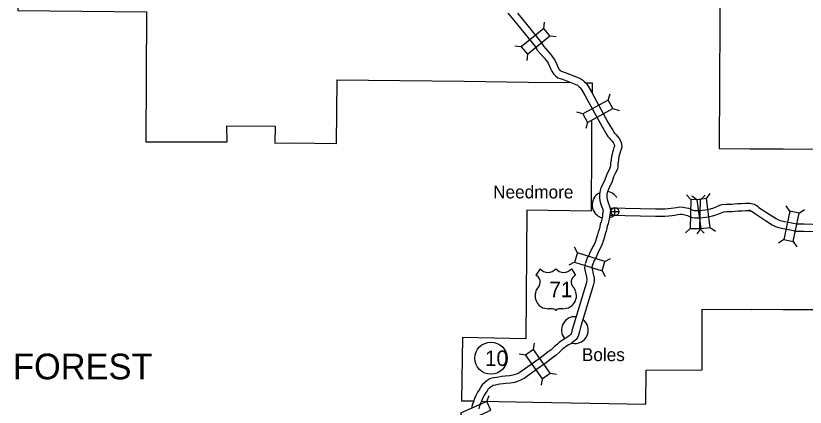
# Model space of a CAD drawing. Extents: x 1382482 to 1385815, y 1168351 to 1170484.
# Drawn here: x 1382910.6 to 1383234.6, y 1169786.5 to 1169947.1 of the extents above; entities that cross this region are included whole.
import ezdxf

# ---------------------------------------------------------------- set-up
doc = ezdxf.new("R2010")
doc.units = 0
for name, color, linetype in [('10', 7, 'Continuous'), ('15', 7, 'Continuous'), ('20', 7, 'Continuous'), ('22', 7, 'Continuous'), ('24', 7, 'Continuous'), ('26', 7, 'Continuous'), ('8', 7, 'Continuous'), ('Default', 7, 'Continuous')]:
    doc.layers.add(name, color=color, linetype=linetype)

msp = doc.modelspace()

# ---------------------------------------------------------------- linework, layer by layer
at = {"layer": '10'}
for points in [[(1383154.55, 1169868.26), (1383173.15, 1169867.91), (1383176.91, 1169867.9), (1383178.38, 1169868.01), (1383179.62, 1169868.15), (1383180.67, 1169868.3), (1383181.74, 1169868.48), (1383183.17, 1169868.69), (1383184.47, 1169868.61), (1383185.86, 1169868.35), (1383186.64, 1169868.15), (1383187.38, 1169867.85), (1383188.12, 1169867.52), (1383188.51, 1169867.39), (1383188.94, 1169867.24), (1383189.59, 1169867.14), (1383190.4, 1169867.12), (1383191.14, 1169867.18), (1383193.44, 1169867.49), (1383194.75, 1169867.66), (1383195.71, 1169867.88), (1383197.01, 1169868.3), (1383198.35, 1169868.78), (1383199.59, 1169869.31), (1383200.4, 1169869.61), (1383202.09, 1169869.83), (1383202.82, 1169869.84), (1383204.36, 1169869.8), (1383205.41, 1169869.9), (1383206.9, 1169870.01), (1383208.45, 1169870.07), (1383210.07, 1169870.21), (1383211.13, 1169870.21), (1383211.82, 1169870.16)], [(1383211.82, 1169870.16), (1383213.61, 1169869.72), (1383214.38, 1169869.33), (1383214.96, 1169868.97), (1383215.54, 1169868.45), (1383219.83, 1169865.64), (1383222.63, 1169863.91), (1383223.62, 1169863.3), (1383224.3, 1169863.08), (1383226.11, 1169862.73), (1383229.13, 1169862.15), (1383231.12, 1169861.74), (1383234.15, 1169861.66), (1383241.12, 1169861.51)], [(1383154.4, 1169865.27), (1383173.12, 1169864.91), (1383177.01, 1169864.9), (1383178.66, 1169865.02), (1383180.01, 1169865.18), (1383181.12, 1169865.34), (1383182.21, 1169865.51), (1383183.31, 1169865.68), (1383184.1, 1169865.63), (1383185.21, 1169865.42), (1383185.69, 1169865.3), (1383186.2, 1169865.09), (1383187.02, 1169864.73), (1383187.53, 1169864.55), (1383188.21, 1169864.32), (1383189.31, 1169864.14), (1383190.48, 1169864.11), (1383191.46, 1169864.19), (1383193.84, 1169864.51), (1383195.28, 1169864.7), (1383196.5, 1169864.98), (1383197.99, 1169865.46), (1383199.44, 1169865.99), (1383200.69, 1169866.52), (1383201.13, 1169866.68), (1383202.31, 1169866.83), (1383202.8, 1169866.84), (1383204.47, 1169866.8), (1383205.66, 1169866.91), (1383207.07, 1169867.02), (1383208.63, 1169867.08), (1383210.19, 1169867.21), (1383211.02, 1169867.21), (1383212.26, 1169867.12)], [(1383211.42, 1169867.45), (1383211.91, 1169867.04), (1383212.56, 1169866.89), (1383212.92, 1169866.7), (1383213.16, 1169866.56), (1383213.7, 1169866.07), (1383218.22, 1169863.11), (1383221.05, 1169861.36), (1383222.36, 1169860.56), (1383223.55, 1169860.17), (1383225.55, 1169859.79), (1383228.54, 1169859.21), (1383230.78, 1169858.75), (1383234.07, 1169858.66), (1383241.03, 1169858.51)]]:
    msp.add_lwpolyline(points, dxfattribs=at)
at = {"layer": '15'}
for points in [[(1383112.47, 1169948.12), (1383114.18, 1169946.22), (1383117.81, 1169941.7), (1383123.8, 1169934.33), (1383124.69, 1169932.79), (1383125.9, 1169931.49), (1383127.52, 1169929.64), (1383129.03, 1169927.61), (1383130, 1169925.53), (1383130.53, 1169924.39), (1383130.92, 1169923.7), (1383131.39, 1169923.11), (1383132.19, 1169922.33), (1383133.04, 1169921.7), (1383134.95, 1169921.05), (1383140.42, 1169918.85), (1383141.06, 1169918.56), (1383141.44, 1169918.34), (1383141.83, 1169918), (1383142.3, 1169917.51), (1383142.94, 1169916.56), (1383144.32, 1169914.21), (1383151.13, 1169901.73), (1383153.09, 1169898.29), (1383153.56, 1169897.52), (1383154.19, 1169896.85), (1383154.67, 1169896.37), (1383155.31, 1169895.6), (1383155.68, 1169895.06), (1383156.24, 1169893.95), (1383156.24, 1169893.95), (1383156.24, 1169893.63), (1383156.08, 1169893.03), (1383155.79, 1169891.95), (1383155.21, 1169889.95), (1383154.92, 1169888.33), (1383154.86, 1169887.64), (1383154.67, 1169886.73), (1383154.67, 1169885.95), (1383154.66, 1169885.49), (1383154.58, 1169885.04), (1383154.08, 1169883.93), (1383153.08, 1169882.12), (1383152.39, 1169879.8), (1383151.87, 1169878.75), (1383151.42, 1169877.84), (1383150.98, 1169876.93), (1383150.49, 1169876.04), (1383150.12, 1169873.93), (1383150.14, 1169872.76), (1383150.2, 1169872.11), (1383150.47, 1169870.54), (1383150.98, 1169868.94), (1383151.4, 1169868.03), (1383151.6, 1169867.13), (1383151.51, 1169866.66), (1383151.37, 1169865.66), (1383151.32, 1169865.06), (1383151.19, 1169864.2), (1383150.96, 1169863.13), (1383150.82, 1169862.52), (1383150.47, 1169861.59), (1383150.22, 1169860.49), (1383149.96, 1169859.44), (1383149.63, 1169858.32), (1383149.37, 1169857.18), (1383148.94, 1169856.01), (1383148.67, 1169855.08), (1383148.37, 1169854.21), (1383147.9, 1169853.27), (1383147.21, 1169852.1), (1383146.67, 1169850.94), (1383146.22, 1169849.92), (1383145.76, 1169848.72), (1383145.04, 1169847.73), (1383144.66, 1169846.48), (1383144.33, 1169845.55)], [(1383116.47, 1169948.16), (1383120.14, 1169943.59), (1383126.28, 1169936.04), (1383127.12, 1169934.59), (1383128.13, 1169933.5), (1383129.85, 1169931.52), (1383131.63, 1169929.15), (1383132.72, 1169926.79), (1383133.19, 1169925.78), (1383133.42, 1169925.38), (1383133.62, 1169925.12), (1383134.13, 1169924.62), (1383134.45, 1169924.39), (1383136, 1169923.86), (1383141.6, 1169921.61), (1383142.46, 1169921.23), (1383143.21, 1169920.78), (1383143.91, 1169920.17), (1383144.64, 1169919.39), (1383145.48, 1169918.17), (1383146.93, 1169915.68), (1383153.75, 1169903.2), (1383155.68, 1169899.82), (1383155.97, 1169899.34), (1383156.34, 1169898.94), (1383156.88, 1169898.4), (1383157.71, 1169897.41), (1383158.28, 1169896.58), (1383159.04, 1169895.04), (1383159.23, 1169894.39), (1383159.25, 1169893.24), (1383158.97, 1169892.25), (1383158.68, 1169891.15), (1383158.14, 1169889.27), (1383157.9, 1169887.92), (1383157.83, 1169887.19), (1383157.67, 1169886.42), (1383157.67, 1169885.9), (1383157.65, 1169885.18), (1383157.47, 1169884.15), (1383156.77, 1169882.59), (1383155.86, 1169880.95), (1383155.19, 1169878.7), (1383154.56, 1169877.43), (1383154.12, 1169876.53), (1383153.64, 1169875.54), (1383153.36, 1169875.03), (1383153.13, 1169873.7), (1383153.14, 1169872.9), (1383153.17, 1169872.49), (1383153.39, 1169871.25), (1383153.78, 1169870.02), (1383154.26, 1169868.99), (1383154.66, 1169867.17), (1383154.47, 1169866.18), (1383154.35, 1169865.32), (1383154.3, 1169864.7), (1383154.15, 1169863.68), (1383153.89, 1169862.47), (1383153.7, 1169861.65), (1383153.35, 1169860.73), (1383153.14, 1169859.79), (1383152.85, 1169858.65), (1383152.53, 1169857.56), (1383152.25, 1169856.33), (1383151.79, 1169855.08), (1383151.53, 1169854.16), (1383151.13, 1169853.04), (1383150.54, 1169851.84), (1383149.87, 1169850.7), (1383149.4, 1169849.7), (1383148.99, 1169848.77), (1383148.42, 1169847.28), (1383147.76, 1169846.37), (1383147.5, 1169845.54), (1383147.16, 1169844.56)], [(1383144.29, 1169845.42), (1383144.08, 1169844.57), (1383144.01, 1169843.48), (1383144.26, 1169842.28), (1383144.49, 1169841.12), (1383144.78, 1169839.97), (1383144.83, 1169839.52), (1383144.98, 1169838.99), (1383144.98, 1169838.84), (1383144.94, 1169838.58), (1383144.86, 1169838.06), (1383144.76, 1169837.65), (1383139.58, 1169820.58), (1383138.94, 1169818.3), (1383138.66, 1169817.02), (1383138.48, 1169816.65), (1383138.21, 1169816.26), (1383137.65, 1169815.73), (1383137.18, 1169815.38), (1383136.7, 1169815.03), (1383135.81, 1169814.55), (1383133.62, 1169812.99), (1383132.89, 1169812.36), (1383131.71, 1169811.34), (1383130.27, 1169810.03), (1383129.1, 1169809.17), (1383126.48, 1169807.16), (1383122.49, 1169804.31), (1383117.6, 1169800.81), (1383116.77, 1169800.36), (1383115.48, 1169799.88), (1383114.54, 1169799.58), (1383113.23, 1169799.33), (1383111.42, 1169799.24), (1383110.06, 1169799.01), (1383108.78, 1169798.82), (1383107.95, 1169798.69), (1383106.84, 1169798.51), (1383105.99, 1169798.32), (1383105.13, 1169798.1), (1383104.69, 1169797.82), (1383103.89, 1169797.3), (1383103.04, 1169796.63), (1383102, 1169795.66), (1383101.49, 1169794.8), (1383101.12, 1169794.25), (1383100.68, 1169793.58), (1383100.04, 1169792.68), (1383099.64, 1169791.83), (1383099.23, 1169790.83), (1383098.89, 1169790.17), (1383098.51, 1169789.09), (1383098.22, 1169788.21), (1383097.93, 1169787.53), (1383097.69, 1169786.3)], [(1383147.2, 1169844.69), (1383147.05, 1169844.1), (1383147.03, 1169843.7), (1383147.2, 1169842.89), (1383147.42, 1169841.78), (1383147.73, 1169840.52), (1383147.79, 1169840.09), (1383147.97, 1169839.42), (1383147.99, 1169838.63), (1383147.9, 1169838.11), (1383147.8, 1169837.47), (1383147.65, 1169836.86), (1383142.46, 1169819.74), (1383141.86, 1169817.57), (1383141.52, 1169816.03), (1383141.08, 1169815.13), (1383140.5, 1169814.3), (1383139.58, 1169813.43), (1383138.96, 1169812.97), (1383138.31, 1169812.49), (1383137.39, 1169812), (1383135.47, 1169810.63), (1383134.86, 1169810.1), (1383133.7, 1169809.1), (1383132.17, 1169807.7), (1383130.9, 1169806.78), (1383128.27, 1169804.74), (1383124.24, 1169801.87), (1383119.19, 1169798.25), (1383118.01, 1169797.63), (1383116.47, 1169797.05), (1383115.28, 1169796.66), (1383113.58, 1169796.35), (1383111.75, 1169796.25), (1383110.53, 1169796.05), (1383109.23, 1169795.86), (1383108.42, 1169795.73), (1383107.41, 1169795.56), (1383106.68, 1169795.4), (1383106.33, 1169795.31), (1383106.31, 1169795.3), (1383105.64, 1169794.86), (1383105, 1169794.35), (1383104.36, 1169793.76), (1383104.03, 1169793.19), (1383103.61, 1169792.57), (1383103.15, 1169791.89), (1383102.65, 1169791.17), (1383102.39, 1169790.61), (1383101.96, 1169789.57), (1383101.66, 1169788.98), (1383101.35, 1169788.13), (1383101.03, 1169787.15), (1383100.81, 1169786.63), (1383100.64, 1169785.78)]]:
    msp.add_lwpolyline(points, dxfattribs=at)
at = {"layer": '20'}
for p, q in [((1383127.24, 1169941.9), (1383127.51, 1169944.53)), ((1383129.73, 1169938.83), (1383132.36, 1169938.56)), ((1383118.02, 1169934.4), (1383115.39, 1169934.67)), ((1383120.52, 1169931.33), (1383120.25, 1169928.7)), ((1383153.73, 1169912.49), (1383154.48, 1169915.02)), ((1383143.3, 1169906.8), (1383140.77, 1169907.54)), ((1383155.63, 1169909.01), (1383158.16, 1169908.27)), ((1383145.2, 1169903.32), (1383144.46, 1169900.79)), ((1383187.66, 1169871.72), (1383185.84, 1169873.63)), ((1383190.08, 1169871.51), (1383187.98, 1169873.11)), ((1383191.62, 1169871.62), (1383193.53, 1169873.44)), ((1383194.01, 1169872.05), (1383195.61, 1169874.15)), ((1383228.19, 1169866.88), (1383226.73, 1169869.08)), ((1383232.07, 1169866.08), (1383234.27, 1169867.54)), ((1383187.37, 1169859.84), (1383185.46, 1169858.02)), ((1383191.68, 1169859.74), (1383190.08, 1169857.64)), ((1383191.33, 1169859.74), (1383193.15, 1169857.83)), ((1383195.61, 1169860.27), (1383197.71, 1169858.67)), ((1383141.04, 1169849.79), (1383139.81, 1169852.12)), ((1383225.81, 1169855.24), (1383223.61, 1169853.78)), ((1383229.69, 1169854.44), (1383231.15, 1169852.24)), ((1383139.85, 1169846.01), (1383137.52, 1169844.78)), ((1383152.37, 1169846.24), (1383154.71, 1169847.46)), ((1383151.19, 1169842.46), (1383152.42, 1169840.12)), ((1383123, 1169810.13), (1383123.44, 1169812.73)), ((1383119.77, 1169807.83), (1383117.17, 1169808.27)), ((1383129.89, 1169800.45), (1383132.49, 1169800.01)), ((1383126.66, 1169798.15), (1383126.23, 1169795.55)), ((1383103.94, 1169788.82), (1383104.89, 1169791.29))]:
    msp.add_line(p, q, dxfattribs=at)
for points in [[(1383127.24, 1169941.9), (1383118.02, 1169934.4), (1383120.52, 1169931.33), (1383129.73, 1169938.83)], [(1383153.73, 1169912.49), (1383143.3, 1169906.8), (1383145.2, 1169903.32), (1383155.63, 1169909.01)], [(1383187.66, 1169871.72), (1383187.37, 1169859.84), (1383191.33, 1169859.74), (1383191.62, 1169871.62)], [(1383190.08, 1169871.51), (1383191.68, 1169859.74), (1383195.61, 1169860.27), (1383194.01, 1169872.05)], [(1383229.69, 1169854.44), (1383232.07, 1169866.08), (1383228.19, 1169866.88), (1383225.81, 1169855.24)], [(1383152.37, 1169846.24), (1383141.04, 1169849.79), (1383139.85, 1169846.01), (1383151.19, 1169842.46)], [(1383129.89, 1169800.45), (1383123, 1169810.13), (1383119.77, 1169807.83), (1383126.66, 1169798.15)], [(1383103.94, 1169788.82), (1383093.07, 1169784.01), (1383094.68, 1169780.39), (1383105.54, 1169785.2)]]:
    msp.add_lwpolyline(points, close=True, dxfattribs=at)
at = {"layer": '22'}
for p, q in [((1383125.74, 1169843.3), (1383124.01, 1169840.62)), ((1383138.61, 1169843.3), (1383140.34, 1169840.62))]:
    msp.add_line(p, q, dxfattribs=at)
for centre, radius, start, end in [((1383128.97, 1169846.01), 4.21, 220.075, 319.6701), ((1383135.39, 1169846.01), 4.21, 220.3299, 319.925), ((1383121.75, 1169836.74), 4.5, 30.7809, 59.9883), ((1383142.6, 1169836.74), 4.5, 120.0117, 149.2191), ((1383130.8, 1169831.61), 7.19, 138.9565, 162.6913), ((1383122.74, 1169837.92), 3.08, 328.8105, 21.2108), ((1383141.61, 1169837.92), 3.08, 158.7892, 211.1895), ((1383133.55, 1169831.61), 7.19, 17.3087, 41.0435), ((1383128.43, 1169832.19), 4.75, 160.9576, 197.3819), ((1383135.93, 1169832.19), 4.75, 342.6181, 19.0424), ((1383129.2, 1169832.21), 5.5, 195.1074, 237.1312), ((1383135.15, 1169832.21), 5.5, 302.8688, 344.8926), ((1383129.3, 1169833.94), 7.06, 244.0771, 269.5779), ((1383129.47, 1169813.95), 12.93, 81.1942, 90.9539), ((1383131.08, 1169825.54), 1.24, 28.0342, 72.9864), ((1383133.27, 1169825.54), 1.24, 107.0136, 151.9658), ((1383134.89, 1169813.95), 12.93, 89.0461, 98.8058), ((1383135.05, 1169833.94), 7.06, 270.4221, 295.9229)]:
    msp.add_arc(centre, radius, start, end, dxfattribs=at)
at = {"layer": '24'}
for centre, start, end in [((1383152.62, 1169869.5), 32.1218, 81.8164), ((1383152.62, 1169869.5), 115.9111, 254.7569), ((1383152.62, 1169869.5), 287.9612, 307.6679), ((1383140.02, 1169818.1), 84.4893, 219.3848), ((1383140.02, 1169818.1), 256.8911, 54.1585)]:
    msp.add_arc(centre, 5.5, start, end, dxfattribs=at)
at = {"layer": '26'}
for p, q in [((1383156.46, 1169865.14), (1383156.46, 1169868.39)), ((1383154.84, 1169866.76), (1383158.09, 1169866.76))]:
    msp.add_line(p, q, dxfattribs=at)
msp.add_circle((1383156.46, 1169866.76), 1.62, dxfattribs=at)
at = {"layer": '8'}
for points in [[(1382911.73, 1169985.81), (1382911.46, 1169975.84), (1382911.38, 1169949.22), (1382937.71, 1169949.01), (1382964.23, 1169948.71), (1382964.04, 1169921.98), (1382963.91, 1169895.42), (1382990.4, 1169895.36), (1382997.27, 1169895.4), (1382997.21, 1169901.93), (1383016.97, 1169901.86), (1383016.83, 1169894.77)], [(1383200.31, 1169982.4), (1383200.04, 1169970.71), (1383199.68, 1169970.77), (1383199.59, 1169944.86), (1383199.38, 1169918.87), (1383199.31, 1169892.62), (1383211.99, 1169892.52)], [(1383024.36, 1169894.93), (1383042.2, 1169894.68), (1383042.47, 1169920.83), (1383068.25, 1169920.5), (1383094.54, 1169920.2), (1383120.89, 1169919.85), (1383138.53, 1169919.68)], [(1383144.51, 1169919.62), (1383147.11, 1169919.59), (1383147.06, 1169915.45)], [(1383146.98, 1169909.34), (1383146.97, 1169908.69)], [(1383146.92, 1169904.15), (1383146.79, 1169893.14), (1383146.75, 1169866.93), (1383120.35, 1169867.34), (1383119.96, 1169814.56), (1383093.91, 1169815.02), (1383093.48, 1169789.1), (1383098.51, 1169789.01)], [(1383016.83, 1169894.77), (1383024.36, 1169894.93)], [(1383211.99, 1169892.52), (1383225.47, 1169892.43), (1383252.17, 1169892.21), (1383278.32, 1169892.03), (1383305.05, 1169892.06), (1383304.71, 1169865.38), (1383304.46, 1169847.84)], [(1383286.47, 1169839.16), (1383278.2, 1169839.22), (1383278.3, 1169826.18), (1383251.85, 1169826.43), (1383225.48, 1169826.43), (1383212.51, 1169826.58)], [(1383122.83, 1169788.54), (1383146.35, 1169788.09), (1383169.09, 1169787.72), (1383169.24, 1169801.69), (1383192.23, 1169801.75), (1383192.26, 1169826.74), (1383212.51, 1169826.58)], [(1383101.83, 1169788.94), (1383122.83, 1169788.54)]]:
    msp.add_lwpolyline(points, dxfattribs=at)
at = {"layer": 'Default'}
msp.add_circle((1383105.59, 1169806.56), 6.6, dxfattribs=at)

# ---------------------------------------------------------------- texts
at = {"layer": '22'}
msp.add_text('71', height=6.336, dxfattribs=at).set_placement((1383129.57, 1169831.62))
at = {"layer": '24'}
for s, p in [('Needmore', (1383106.47, 1169872.15)), ('Boles', (1383142.89, 1169805.38))]:
    msp.add_text(s, height=5.28, dxfattribs=at).set_placement(p)
at = {"layer": '8'}
msp.add_text('FOREST', height=10.56, dxfattribs=at).set_placement((1382909.4, 1169797.89))
at = {"layer": 'Default'}
msp.add_text('10', height=6.336, dxfattribs=at).set_placement((1383103.15, 1169803.39))

doc.saveas('drawing.dxf')
